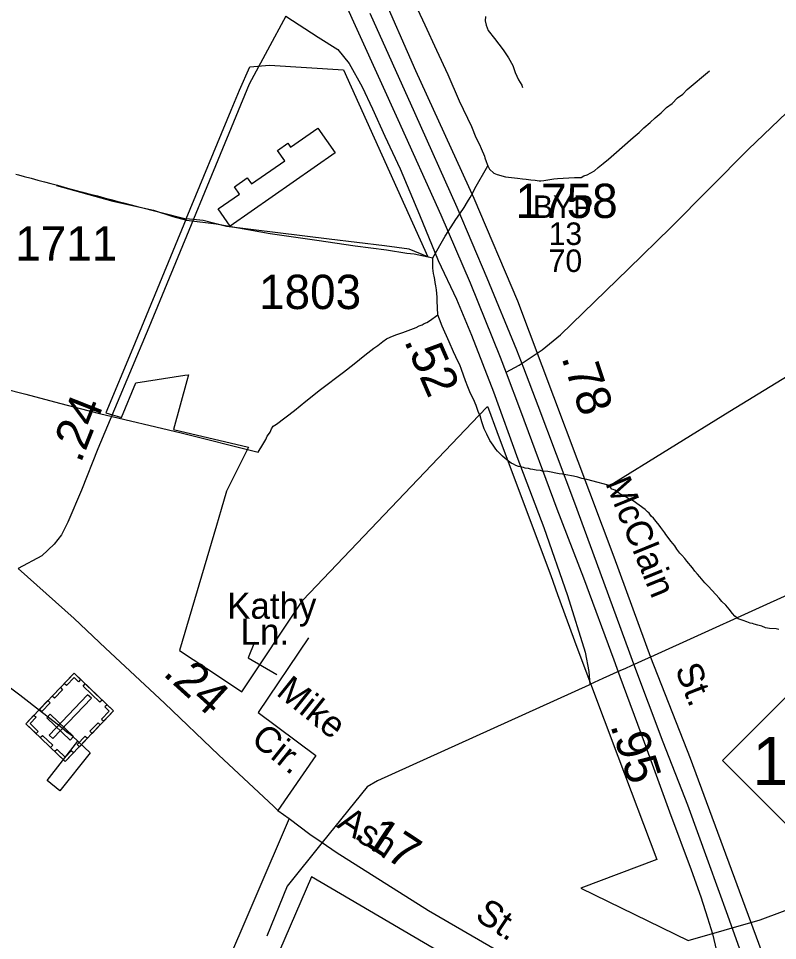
# Model space of a CAD drawing. Extents: x 2206922 to 2357709, y 510027 to 673830.
# Drawn here: x 2317266 to 2320030, y 587470 to 590828 of the extents above; entities that cross this region are included whole.
import ezdxf

# ---------------------------------------------------------------- set-up
doc = ezdxf.new("R2010")
doc.units = 0
for name, color, linetype in [('Exist Boundary Political City Limit New', 7, 'Continuous'), ('Exist Boundary Political Urban Extension UEB', 7, 'Continuous'), ('Exist Cultural Cemetery CELL', 7, 'Continuous'), ('Exist Cultural Warehouse Building Footprint', 7, 'Continuous'), ('Exist Hydrographic Misc Water Feature', 7, 'Continuous'), ('Exist Road Non-System Type 51', 7, 'Continuous'), ('Exist Road Non-System Type 51 Label', 7, 'Continuous'), ('Exist Road Primary NC Shield CELL', 7, 'Continuous'), ('Exist Road Primary NC Shield Number Label', 7, 'Continuous'), ('Exist Road Primary US Attributed', 7, 'Continuous'), ('Exist Road Primary US Divided Attributed', 7, 'Continuous'), ('Exist Road Primary US Label', 7, 'Continuous'), ('Exist Road Primary US Mileage Tenths English Label', 7, 'Continuous'), ('Exist Road Primary US Service Attributed', 7, 'Continuous'), ('Exist Road Secondary Mileage Hundredths English Label', 7, 'Continuous'), ('Exist Road Secondary Type 51 Attributed', 7, 'Continuous'), ('Exist Road Secondary Type 51 Number Label', 7, 'Continuous'), ('Exist Utilities Electrical Transmission Line', 7, 'Continuous'), ('Map Preparation Boundary City Limit Buffer Line', 7, 'Continuous')]:
    doc.layers.add(name, color=color, linetype=linetype)

msp = doc.modelspace()

# ---------------------------------------------------------------- linework, layer by layer
at = {"layer": 'Exist Boundary Political City Limit New'}
for points in [[(2317876, 590098.3), (2318040.5, 590493.8), (2318071, 590566.8), (2318108, 590651.9), (2318180.2, 590658.1), (2318449.2, 590640.8), (2318756, 589960.6), (2318688.5, 589988.2), (2318598.2, 590000), (2318397.2, 590024.6), (2318023.5, 590070.4), (2317938.8, 590093.1), (2317876, 590098.3)], [(2317256, 590261.6), (2317265.8, 590259), (2317287, 590253.2), (2317311.8, 590246.6), (2317336.5, 590239.9), (2317360.5, 590233.4), (2317383.5, 590227.2), (2317407.5, 590220.7), (2317432.2, 590214), (2317457.8, 590207.1), (2317481, 590200.9), (2317500, 590195.8), (2317503.8, 590194.8), (2317527.2, 590188.7), (2317553.2, 590181.9), (2317577.5, 590175.7), (2317601.8, 590169.3), (2317624, 590163.6), (2317648, 590157.4), (2317671.5, 590151.2), (2317694.2, 590145.4), (2317876, 590098.3)], [(2317876, 590098.3), (2317681.8, 589628.2), (2317584.2, 589392.8), (2317641.2, 589375.4), (2317693, 589500.9), (2317872, 589528.9), (2317885, 589530.9), (2317878.8, 589508.7), (2317829.8, 589331.2), (2318103.5, 589267), (2318023, 589106.6), (2318004.5, 589040.7), (2317987, 588981.9), (2317852.2, 588527), (2318001.5, 588427.9), (2318079.2, 588376.4), (2318300.8, 588709.7), (2318498.8, 588917.2), (2318942, 589382.2), (2318973.8, 589415.6), (2318977, 589407), (2319008, 589323.8), (2319107.2, 589058.4), (2319204, 588799.4), (2319229, 588731.2), (2319299, 588539.2), (2319448, 588142), (2319591, 587765.9), (2319314.2, 587660.8), (2319704, 587470.7), (2319966.8, 587545.6), (2320229.8, 587643.9)]]:
    msp.add_lwpolyline(points, dxfattribs=at)
at = {"layer": 'Exist Boundary Political Urban Extension UEB'}
msp.add_lwpolyline([(2318952.2, 587339.9), (2318333.3, 587702.4), (2317640.6, 586103)], dxfattribs=at)
at = {"layer": 'Exist Cultural Cemetery CELL'}
for points in [[(2317436.1, 588122.5), (2317292.2, 588260.1), (2317468.2, 588444.1), (2317612.1, 588306.6)], [(2317492.1, 588421.2), (2317484.2, 588412.9), (2317468.3, 588428.1), (2317440.4, 588398.9), (2317432.3, 588406.6), (2317468.2, 588444.1)], [(2317426.5, 588384), (2317396.5, 588352.7), (2317388.3, 588360.6), (2317418.2, 588391.9)], [(2317562.6, 588338), (2317501.3, 588396.6), (2317509.2, 588404.8), (2317570.5, 588346.2)], [(2317380.9, 588336.4), (2317351, 588305.1), (2317342.7, 588313), (2317372.7, 588344.3)], [(2317377.6, 588219), (2317391.1, 588206.1), (2317531.2, 588352.7), (2317517.7, 588365.6)], [(2317588.2, 588329.4), (2317580.2, 588321.1), (2317596.1, 588305.9), (2317568.2, 588276.7), (2317576.2, 588269), (2317612.1, 588306.5)], [(2317322.1, 588291.5), (2317330.4, 588283.6), (2317308.1, 588260.4), (2317337.4, 588232.3), (2317329.7, 588224.3), (2317292.2, 588260.2)], [(2317453.7, 588199.9), (2317466.6, 588213.4), (2317381.5, 588294.8), (2317368.6, 588281.3)], [(2317563.8, 588256), (2317533.9, 588224.7), (2317525.6, 588232.5), (2317555.6, 588263.8)], [(2317382.6, 588173.7), (2317345.1, 588209.5), (2317353, 588217.8), (2317390.5, 588181.9)], [(2317517.3, 588207.4), (2317487.4, 588176.1), (2317479.2, 588184), (2317509.1, 588215.3)], [(2317466.1, 588153.8), (2317457.9, 588161.7), (2317435.6, 588138.4), (2317406.3, 588166.4), (2317398.6, 588158.4), (2317436.1, 588122.5)]]:
    msp.add_lwpolyline(points, close=True, dxfattribs=at)
at = {"layer": 'Exist Cultural Warehouse Building Footprint'}
for p, q in [((2318256.5, 590359.1), (2318356.2, 590428.7)), ((2318356.2, 590428.7), (2318418.7, 590339.1)), ((2318209.4, 590348.1), (2318246.3, 590373.8)), ((2318246.3, 590373.8), (2318256.5, 590359.1)), ((2318418.7, 590339.1), (2318036.1, 590072.1)), ((2318235.7, 590310.3), (2318209.4, 590348.1)), ((2318114.5, 590225.7), (2318235.7, 590310.3)), ((2318052.1, 590214.9), (2318099.1, 590247.7)), ((2318099.1, 590247.7), (2318114.5, 590225.7)), ((2318070.1, 590189), (2318052.1, 590214.9)), ((2317992.4, 590134.7), (2318070.1, 590189)), ((2318036.1, 590072.1), (2317992.4, 590134.7))]:
    msp.add_line(p, q, dxfattribs=at)
at = {"layer": 'Exist Hydrographic Misc Water Feature'}
for points in [[(2318696.4, 590913.9), (2318719.1, 590862.2), (2318745.8, 590804.6), (2318788.6, 590713), (2318829.6, 590623.7), (2318870.6, 590528), (2318915.4, 590434.8), (2318931.8, 590394.7), (2318944.1, 590368.9), (2318950.2, 590355), (2318962.5, 590327.2), (2318964.6, 590321.2), (2318968.9, 590307.1), (2318972.8, 590297.2), (2318974.8, 590291.2)], [(2318974.8, 590291.2), (2318981, 590279.4), (2318997.4, 590265.5), (2319009.1, 590259.7), (2319039.2, 590252), (2319083.5, 590246.5), (2319101.3, 590244.6), (2319115.1, 590242.9), (2319131.3, 590240.9), (2319147.3, 590239.3), (2319161.8, 590237.6), (2319167.8, 590237.4), (2319179.3, 590237.8), (2319215.1, 590244.1), (2319229.1, 590246.1), (2319291.2, 590248.9), (2319295.3, 590248.7), (2319315.4, 590248.9), (2319325, 590255.2), (2319337.1, 590259.4), (2319363, 590273.8), (2319376.9, 590285.9), (2319394.6, 590299.9), (2319414.7, 590316.3), (2319434.3, 590332.4), (2319503.9, 590394.9), (2319525.6, 590413.1), (2319543.2, 590429.6), (2319566.8, 590449.5), (2319584.8, 590465.9), (2319606.6, 590484.1), (2319626.1, 590504.3), (2319646.4, 590518.3), (2319665.8, 590538.8), (2319685.5, 590552.9), (2319701.5, 590569.2), (2319782.7, 590638)], [(2321731.1, 590546.8), (2321059.6, 590136.1), (2320465.7, 589769.6), (2319856.3, 589397.4), (2319417.3, 589124.8)], [(2318774.3, 589957.2), (2318819.8, 590036), (2318841.5, 590070), (2318859, 590096.2), (2318873.1, 590116.4), (2318888.5, 590140.4), (2318900.4, 590160.5), (2318910.2, 590176.9), (2318920.3, 590192.8), (2318928.1, 590209.1), (2318974.8, 590291.2)], [(2317404.5, 590220.6), (2317609.2, 590162.7), (2317757.2, 590130.2), (2317827.5, 590107), (2317877.8, 590093.8), (2317985.6, 590080.8), (2318181.9, 590044.8), (2318352.3, 590020.8), (2318492.5, 590000.5), (2318606.5, 589985.7), (2318680.6, 589974.2), (2318706.4, 589970.7), (2318774.3, 589957.2)], [(2318792.9, 589749.7), (2318790.1, 589799.6), (2318790.3, 589813.7), (2318787.8, 589839.6), (2318785.8, 589855.3), (2318783.5, 589867.4), (2318781.9, 589877.4), (2318779.6, 589889.5), (2318777.6, 589899.6), (2318775.3, 589919.4), (2318774.3, 589957.2)], [(2317052.2, 589520.9), (2317292.8, 589459.6), (2317414.8, 589427), (2317561.4, 589390.4), (2317858.1, 589319.8), (2318138.8, 589248.7), (2318156.2, 589276.9), (2318166.1, 589295.3), (2318171.8, 589307), (2318176.3, 589313.3), (2318181.9, 589321.3), (2318187.6, 589333.4), (2318193.6, 589343.5), (2318205.5, 589351.4), (2318271.1, 589400.4), (2318312.5, 589434.7), (2318365.8, 589477.3), (2318389.8, 589495.7), (2318425.7, 589521.9), (2318449.5, 589540.2), (2318488.8, 589570.4), (2318526.6, 589602.8), (2318560, 589627.4), (2318574.3, 589637.4), (2318592.2, 589651.7), (2318606.1, 589661.8), (2318619.9, 589667.8), (2318640, 589676.2), (2318665.6, 589684.5), (2318713.8, 589702.8), (2318725.3, 589709.1), (2318735.3, 589712.9), (2318743.3, 589717), (2318753.4, 589721.2), (2318762.8, 589727.4), (2318792.9, 589749.7)], [(2319417.3, 589124.8), (2319413.4, 589128.7), (2319377.1, 589138.2), (2319335.3, 589149.8), (2319317.3, 589153.7), (2319302.9, 589157.5), (2319287.1, 589161.5), (2319259, 589166.9), (2319246.7, 589168.8), (2319234.6, 589170.6), (2319193, 589178.1), (2319174.5, 589180), (2319166.7, 589182), (2319151, 589184), (2319138.9, 589185.8), (2319130.7, 589187.4), (2319123.1, 589189.4), (2319110.6, 589191.3), (2319105, 589193.4), (2319094.6, 589195.3), (2319087, 589197.3), (2319076.5, 589200.9), (2319068.5, 589204.9), (2319060.3, 589209), (2319050.5, 589216.5), (2319038.2, 589226.5), (2319028.5, 589234.5), (2319018.3, 589244.5), (2319010.1, 589252.2), (2319004.3, 589260), (2318994.3, 589274.1), (2318982, 589291.7), (2318971.5, 589314), (2318961.3, 589333.8), (2318953.3, 589359.7), (2318946.7, 589381.4), (2318940.4, 589397.4), (2318932.2, 589419.3), (2318922.3, 589441.5), (2318912.3, 589463.2), (2318901.8, 589487.1), (2318893.6, 589509.1), (2318879.3, 589550.5), (2318872.9, 589566.5), (2318866.8, 589578.4), (2318858.3, 589596.7), (2318850.3, 589614.5), (2318834.2, 589650.2), (2318809.3, 589707.9), (2318799.1, 589733.7), (2318792.9, 589749.7)], [(2320034.5, 588603.7), (2320024.7, 588605.6), (2320000.7, 588607.2), (2319986.5, 588609.3), (2319972.6, 588615.1), (2319958.9, 588618.8), (2319944.5, 588622.6), (2319938.6, 588624.7), (2319930.4, 588626.7), (2319924.2, 588628.4), (2319918.3, 588630.6), (2319904.3, 588636.3), (2319886.1, 588641.9), (2319874.2, 588651.8), (2319866.2, 588661.9), (2319853.9, 588677.6), (2319841.8, 588691.6), (2319827.4, 588705.5), (2319817.4, 588717.1), (2319805.3, 588731.1), (2319777.2, 588760.9), (2319764.7, 588772.9), (2319746.6, 588794.7), (2319738.4, 588804.4), (2319728.6, 588816), (2319720.4, 588828.2), (2319700.1, 588852), (2319691.9, 588861.7), (2319682, 588873.8), (2319674, 588881.4), (2319663.6, 588895.6), (2319655.8, 588907.3), (2319649.4, 588915.5), (2319641.2, 588925.3), (2319635.3, 588933.1), (2319623.2, 588949.1), (2319619.1, 588955), (2319604.9, 588974.9), (2319598.6, 588982.8), (2319588.5, 588996.5), (2319578.7, 589008.5), (2319570.1, 589016.3), (2319562.5, 589026.4), (2319556.3, 589032.2), (2319548.1, 589040.3), (2319526.2, 589055.7), (2319517.8, 589061.9), (2319507.7, 589069.9), (2319498.1, 589075.8), (2319486, 589079.7), (2319471.9, 589089.5), (2319463.5, 589093.2), (2319455.7, 589097.2), (2319443.8, 589107.1), (2319437.6, 589110.8), (2319431.1, 589113), (2319427.2, 589114.8), (2319423.3, 589118.7), (2319417.3, 589124.8)], [(2317482, 588196.3), (2317462.6, 588214.3), (2317442.3, 588229.9), (2317417.9, 588249.8), (2317331.3, 588316.7), (2317292.8, 588346.5), (2317270.6, 588364), (2317204.2, 588413.3)], [(2317482, 588196.3), (2317526.5, 588154.7), (2317416.2, 588015.6), (2317370.3, 588053.3), (2317482, 588196.3)]]:
    msp.add_lwpolyline(points, dxfattribs=at)
at = {"layer": 'Exist Road Non-System Type 51'}
for p, q in [((2319089.4, 589566.3), (2319147.3, 589604.8)), ((2319147.3, 589604.8), (2319154.7, 589609.7)), ((2319041.4, 589539.9), (2319089.4, 589566.3))]:
    msp.add_line(p, q, dxfattribs=at)
for points in [[(2318966, 590835.6), (2318965, 590819.3), (2318969, 590804), (2318976.2, 590784.7), (2318999.6, 590755.1), (2319031.1, 590714.4), (2319050.5, 590684.8), (2319065.8, 590657.3), (2319074.9, 590631.9), (2319087.1, 590604.9), (2319098.3, 590585.5), (2319101.4, 590577.4)], [(2319154.7, 589609.7), (2319173.3, 589622.1), (2319239.8, 589676.8), (2319486.7, 589916.4), (2319641.8, 590067.3), (2319924.1, 590352.7), (2320091.2, 590511)], [(2318322.1, 588573.2), (2318138.9, 588300.8), (2318348.8, 588144.4), (2318209.9, 587943.8)]]:
    msp.add_lwpolyline(points, dxfattribs=at)
at = {"layer": 'Exist Road Non-System Type 51 Label'}
msp.add_lwpolyline([(2318125.6, 588557.5), (2318101.9, 588500), (2318206.8, 588439)], dxfattribs=at)
at = {"layer": 'Exist Road Primary NC Shield CELL'}
msp.add_lwpolyline([(2319829.3, 588126.2), (2320162.3, 588459.2), (2320495.3, 588126.2), (2320162.3, 587793.2)], close=True, dxfattribs=at)
at = {"layer": 'Exist Road Primary US Attributed'}
for points in [[(2317264.7, 588824.8), (2317468.8, 588643.3), (2317583.1, 588534.7), (2317797.4, 588334.8), (2317995.6, 588145.1), (2318193.9, 587959.7), (2318209.9, 587943.8), (2318251.8, 587914.8)], [(2318251.8, 587914.8), (2318327.1, 587858.3), (2318372, 587827.3), (2318422.6, 587792.4), (2318758.4, 587579.5), (2319016.5, 587430.5), (2319362.2, 587207.1), (2319558.2, 587075.4), (2319619.6, 587035.9), (2319677, 586997.4), (2319744.9, 586958.9), (2319794.7, 586933.9), (2319844.6, 586913.5), (2319901.2, 586899.9)]]:
    msp.add_lwpolyline(points, dxfattribs=at)
at = {"layer": 'Exist Road Primary US Divided Attributed'}
for points in [[(2318372.4, 591066), (2318646.9, 590460.3), (2318804.3, 590113), (2318910.9, 589866.2), (2319020, 589594.6), (2319042.3, 589537.5), (2319094.3, 589399.9), (2319226.9, 589042.7), (2319323.6, 588790.9), (2319433.9, 588493.3), (2319456.2, 588432.5), (2319544.3, 588193.2), (2319637.2, 587938.9), (2319715.9, 587727.5), (2319750.7, 587629.3), (2319774.8, 587553.8), (2319792.9, 587494.9), (2319812.9, 587412.1), (2319828.7, 587310.1), (2319853.6, 587126.6), (2319871.8, 587042.7), (2319883.1, 586974.7), (2319901.2, 586899.9)], [(2320034.9, 587057.1), (2319977.5, 587211.2), (2319914.1, 587383.4), (2319892.6, 587439), (2319848.8, 587561.3), (2319778.5, 587755.4), (2319702.9, 587963.7), (2319613.7, 588193.2), (2319507.1, 588477.2), (2319492.2, 588516.9), (2319384.4, 588812), (2319291.4, 589063.8), (2319158.8, 589417.2), (2319106.7, 589554.9), (2319080.7, 589620.6), (2318972.9, 589882.3), (2318863.8, 590140.3), (2318708.8, 590485.1), (2318546.5, 590846)]]:
    msp.add_lwpolyline(points, dxfattribs=at)
at = {"layer": 'Exist Road Primary US Service Attributed'}
for points in [[(2318534.6, 591345.6), (2318577.5, 591307.6), (2318597.8, 591274.3), (2318605, 591243.8), (2318609.4, 591196), (2318592, 591129.4), (2318574.6, 591044.7), (2318573.2, 590986.8), (2318581.9, 590936.1), (2318712.1, 590639.2), (2318923.5, 590173.5), (2319082.7, 589799.8), (2319433.5, 588868.4), (2319567.8, 588503), (2319712.3, 588134.2), (2320101.7, 587079.8), (2320353.5, 586410.7), (2320441.8, 586222.4), (2320546, 586022.5), (2320907.2, 585407.2)], [(2318239.5, 590837.1), (2318357.5, 590760.1), (2318428.4, 590715.2), (2318470.4, 590664.5), (2318517, 590579.4), (2318554.6, 590498.9), (2318599.4, 590400.1), (2318655.7, 590280.7), (2318726.6, 590113.4), (2318794.6, 589946.8), (2318861.2, 589806.4), (2318915, 589675.5), (2318995.2, 589468.5), (2319083.7, 589223.4), (2319178.4, 588974.6), (2319264.9, 588727.6), (2319329.1, 588520.6), (2319343, 588450), (2319346.2, 588402.5)]]:
    msp.add_lwpolyline(points, dxfattribs=at)
at = {"layer": 'Exist Road Secondary Type 51 Attributed'}
for points in [[(2318239.5, 590837.1), (2318106.1, 590588.7), (2317740.8, 589702.7), (2317555, 589260.6), (2317495.7, 589110.7), (2317445.7, 588993.5), (2317422.3, 588948.2), (2317395.8, 588913.9), (2317350.5, 588871.7), (2317264.7, 588824.8)], [(2318251.8, 587914.8), (2317630.1, 586466.8), (2317577.9, 586345.8), (2317140.2, 585333.1), (2316792.8, 584535.1), (2316729.7, 584360.3), (2316710.3, 584319.7), (2316465.2, 583751.5), (2316439, 583690.4), (2316407.2, 583616), (2316193.6, 583117), (2316170.7, 583063.4), (2316168.6, 583058.5)]]:
    msp.add_lwpolyline(points, dxfattribs=at)
at = {"layer": 'Exist Utilities Electrical Transmission Line'}
for p, q in [((2321949.7, 589582.5), (2319567.8, 588503)), ((2319558.8, 588498.9), (2319497, 588470.9)), ((2319567.8, 588503), (2319558.8, 588498.9)), ((2319456, 588452.3), (2319394.2, 588424.3)), ((2319476.5, 588461.6), (2319456, 588452.3)), ((2319497, 588470.9), (2319476.5, 588461.6)), ((2319394.2, 588424.3), (2319346.2, 588402.5)), ((2319345.7, 588402.3), (2319342.6, 588400.9)), ((2319346.2, 588402.5), (2319345.7, 588402.3))]:
    msp.add_line(p, q, dxfattribs=at)
for points in [[(2319342.6, 588400.9), (2318573.6, 588052.3), (2318535.9, 588029.9), (2318372, 587827.3)], [(2318372, 587827.3), (2318244, 587668.9), (2318169.9, 587486.2)]]:
    msp.add_lwpolyline(points, dxfattribs=at)
at = {"layer": 'Map Preparation Boundary City Limit Buffer Line'}
for points in [[(2317876, 590098.3), (2318040.5, 590493.8), (2318071, 590566.8), (2318108, 590651.9), (2318180.2, 590658.1), (2318449.2, 590640.8), (2318756, 589960.6), (2318688.5, 589988.2), (2318598.2, 590000), (2318397.2, 590024.6), (2318023.5, 590070.4), (2317938.8, 590093.1), (2317876, 590098.3)], [(2317256, 590261.6), (2317265.8, 590259), (2317287, 590253.2), (2317311.8, 590246.6), (2317336.5, 590239.9), (2317360.5, 590233.4), (2317383.5, 590227.2), (2317407.5, 590220.7), (2317432.2, 590214), (2317457.8, 590207.1), (2317481, 590200.9), (2317500, 590195.8), (2317503.8, 590194.8), (2317527.2, 590188.7), (2317553.2, 590181.9), (2317577.5, 590175.7), (2317601.8, 590169.3), (2317624, 590163.6), (2317648, 590157.4), (2317671.5, 590151.2), (2317694.2, 590145.4), (2317876, 590098.3)], [(2317876, 590098.3), (2317681.8, 589628.2), (2317584.2, 589392.8), (2317641.2, 589375.4), (2317693, 589500.9), (2317872, 589528.9), (2317885, 589530.9), (2317878.8, 589508.7), (2317829.8, 589331.2), (2318103.5, 589267), (2318023, 589106.6), (2318004.5, 589040.7), (2317987, 588981.9), (2317852.2, 588527), (2318001.5, 588427.9), (2318079.2, 588376.4), (2318300.8, 588709.7), (2318498.8, 588917.2), (2318942, 589382.2), (2318973.8, 589415.6), (2318977, 589407), (2319008, 589323.8), (2319107.2, 589058.4), (2319204, 588799.4), (2319229, 588731.2), (2319299, 588539.2), (2319448, 588142), (2319591, 587765.9), (2319314.2, 587660.8), (2319704, 587470.7), (2319966.8, 587545.6), (2320229.8, 587643.9)]]:
    msp.add_lwpolyline(points, dxfattribs=at)

# ---------------------------------------------------------------- texts
at = {"layer": 'Exist Road Non-System Type 51 Label'}
for s, p in [('Kathy', (2318025.8, 588642.3)), ('Ln.', (2318074.8, 588547.5))]:
    msp.add_text(s, height=95, dxfattribs=at).set_placement(p)
for s, p in [('Mike', (2318200.6, 588367.7)), ('Cir.', (2318107.9, 588194.1))]:
    msp.add_text(s, height=95, rotation=321.281, dxfattribs=at).set_placement(p)
at = {"layer": 'Exist Road Primary NC Shield Number Label'}
msp.add_text('111', height=175, dxfattribs=at).set_placement((2319938.4, 588036.4))
at = {"layer": 'Exist Road Primary US Label'}
for s, p in [('BYP', (2319139.5, 590102)), ('13', (2319196.4, 590003.5)), ('70', (2319196.4, 589905.1))]:
    msp.add_text(s, height=82.02, dxfattribs=at).set_placement(p)
for s, rotation, p in [('McClain', 292.1613, (2319401.7, 589136.3)), ('St.', 291.4801, (2319655.6, 588459.7)), ('Ash', 326.6437, (2318421.2, 587885.2)), ('St.', 326.6437, (2318923.9, 587550.8))]:
    msp.add_text(s, height=95, rotation=rotation, dxfattribs=at).set_placement(p)
at = {"layer": 'Exist Road Primary US Mileage Tenths English Label'}
for s, rotation, p in [('.24', 317.8351, (2317788.1, 588439.4)), ('.95', 287.7129, (2319420.3, 588253.6)), ('.17', 326.6437, (2318482, 587848.7))]:
    msp.add_text(s, height=125, rotation=rotation, dxfattribs=at).set_placement(p)
at = {"layer": 'Exist Road Secondary Mileage Hundredths English Label'}
for s, rotation, p in [('.52', 293.475, (2318668.7, 589654.1)), ('.78', 288.4349, (2319242.1, 589593.8)), ('.24', 68.475, (2317492.2, 589206.2))]:
    msp.add_text(s, height=125, rotation=rotation, dxfattribs=at).set_placement(p)
at = {"layer": 'Exist Road Secondary Type 51 Number Label'}
for s, p in [('1758', (2319076, 590101.7)), ('1711', (2317253.9, 589946.9)), ('1803', (2318141.7, 589770.1))]:
    msp.add_text(s, height=125, dxfattribs=at).set_placement(p)

doc.saveas('drawing.dxf')
